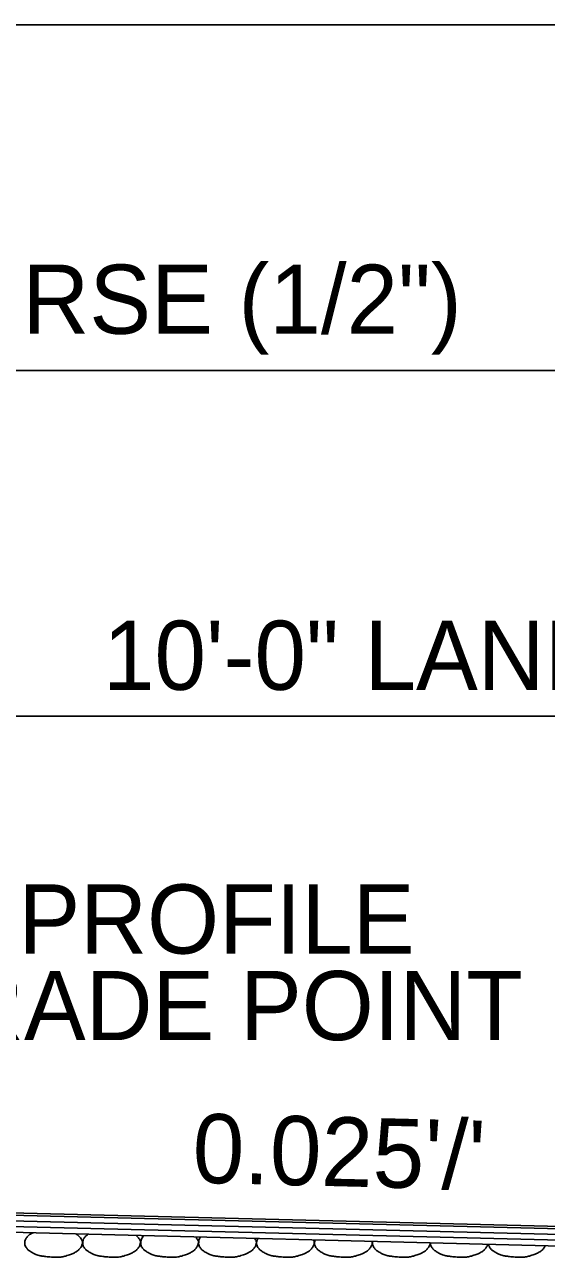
# Model space of a CAD drawing. Extents: x 1671357 to 13005564, y 567358 to 14261451.
# Drawn here: x 12758459.28 to 12758463.8, y 14259927.93 to 14259938.63 of the extents above; entities that cross this region are included whole.
import ezdxf

# ---------------------------------------------------------------- set-up
doc = ezdxf.new("R2010")
doc.units = 0
doc.layers.add('Default', color=7, linetype='Continuous')
doc.layers.add('R_Draft', color=7, linetype='Continuous')

msp = doc.modelspace()

# ---------------------------------------------------------------- linework, layer by layer
at = {"layer": 'Default'}
for p, q in [((12758468.282, 14259938.629), (12758445.28, 14259938.629)), ((12758467.782, 14259935.629), (12758445.78, 14259935.629)), ((12758467.782, 14259932.629), (12758456.781, 14259932.629)), ((12758467.778, 14259928.087), (12758456.78, 14259928.361)), ((12758467.778, 14259928.107), (12758456.781, 14259928.381)), ((12758467.775, 14259927.987), (12758456.778, 14259928.261)), ((12758467.777, 14259928.037), (12758456.779, 14259928.311)), ((12758467.774, 14259927.937), (12758456.776, 14259928.211))]:
    msp.add_line(p, q, dxfattribs=at)
at = {"layer": 'R_Draft'}
for points in [[(12758459.724, 14259928.138), (12758459.744, 14259928.126), (12758459.759, 14259928.111), (12758459.779, 14259928.08), (12758459.783, 14259928.069), (12758459.777, 14259928.041), (12758459.768, 14259928.022), (12758459.743, 14259927.995), (12758459.734, 14259927.988), (12758459.703, 14259927.97), (12758459.683, 14259927.961), (12758459.632, 14259927.945), (12758459.604, 14259927.937), (12758459.56, 14259927.935), (12758459.545, 14259927.935), (12758459.509, 14259927.937), (12758459.487, 14259927.939), (12758459.441, 14259927.944), (12758459.417, 14259927.948), (12758459.373, 14259927.958), (12758459.356, 14259927.969), (12758459.319, 14259927.992), (12758459.303, 14259928.004), (12758459.282, 14259928.037), (12758459.28, 14259928.048), (12758459.282, 14259928.076), (12758459.285, 14259928.092), (12758459.309, 14259928.123), (12758459.321, 14259928.132), (12758459.342, 14259928.142), (12758459.347, 14259928.145), (12758459.352, 14259928.147)], [(12758460.245, 14259928.125), (12758460.256, 14259928.115), (12758460.266, 14259928.104), (12758460.282, 14259928.08), (12758460.285, 14259928.069), (12758460.28, 14259928.041), (12758460.27, 14259928.022), (12758460.246, 14259927.995), (12758460.237, 14259927.988), (12758460.205, 14259927.97), (12758460.185, 14259927.961), (12758460.135, 14259927.945), (12758460.106, 14259927.937), (12758460.063, 14259927.935), (12758460.048, 14259927.935), (12758460.011, 14259927.937), (12758459.989, 14259927.939), (12758459.943, 14259927.944), (12758459.919, 14259927.948), (12758459.876, 14259927.958), (12758459.859, 14259927.969), (12758459.821, 14259927.992), (12758459.805, 14259928.004), (12758459.784, 14259928.037), (12758459.783, 14259928.048), (12758459.784, 14259928.076), (12758459.788, 14259928.092), (12758459.809, 14259928.121), (12758459.819, 14259928.128), (12758459.831, 14259928.135)], [(12758460.761, 14259928.112), (12758460.767, 14259928.105), (12758460.772, 14259928.098), (12758460.784, 14259928.08), (12758460.787, 14259928.069), (12758460.782, 14259928.041), (12758460.772, 14259928.022), (12758460.748, 14259927.995), (12758460.739, 14259927.988), (12758460.707, 14259927.97), (12758460.688, 14259927.961), (12758460.637, 14259927.945), (12758460.609, 14259927.937), (12758460.565, 14259927.935), (12758460.55, 14259927.935), (12758460.514, 14259927.937), (12758460.492, 14259927.939), (12758460.445, 14259927.944), (12758460.421, 14259927.948), (12758460.378, 14259927.958), (12758460.361, 14259927.969), (12758460.324, 14259927.992), (12758460.308, 14259928.004), (12758460.286, 14259928.037), (12758460.285, 14259928.048), (12758460.287, 14259928.076), (12758460.29, 14259928.092), (12758460.306, 14259928.114), (12758460.311, 14259928.119), (12758460.316, 14259928.123)], [(12758461.273, 14259928.099), (12758461.276, 14259928.096), (12758461.278, 14259928.093), (12758461.286, 14259928.08), (12758461.29, 14259928.069), (12758461.285, 14259928.041), (12758461.275, 14259928.022), (12758461.251, 14259927.995), (12758461.241, 14259927.988), (12758461.21, 14259927.97), (12758461.19, 14259927.961), (12758461.14, 14259927.945), (12758461.111, 14259927.937), (12758461.067, 14259927.935), (12758461.053, 14259927.935), (12758461.016, 14259927.937), (12758460.994, 14259927.939), (12758460.948, 14259927.944), (12758460.924, 14259927.948), (12758460.88, 14259927.958), (12758460.864, 14259927.969), (12758460.826, 14259927.992), (12758460.81, 14259928.004), (12758460.789, 14259928.037), (12758460.787, 14259928.048), (12758460.789, 14259928.076), (12758460.792, 14259928.092), (12758460.805, 14259928.109), (12758460.806, 14259928.11), (12758460.807, 14259928.111)], [(12758461.784, 14259928.087), (12758461.789, 14259928.078), (12758461.792, 14259928.068), (12758461.787, 14259928.041), (12758461.777, 14259928.022), (12758461.753, 14259927.995), (12758461.744, 14259927.988), (12758461.712, 14259927.97), (12758461.692, 14259927.961), (12758461.642, 14259927.945), (12758461.614, 14259927.937), (12758461.57, 14259927.935), (12758461.555, 14259927.935), (12758461.518, 14259927.937), (12758461.496, 14259927.939), (12758461.45, 14259927.944), (12758461.426, 14259927.948), (12758461.383, 14259927.958), (12758461.366, 14259927.969), (12758461.329, 14259927.992), (12758461.312, 14259928.004), (12758461.291, 14259928.037), (12758461.29, 14259928.048), (12758461.291, 14259928.073), (12758461.294, 14259928.086), (12758461.301, 14259928.099)], [(12758462.292, 14259928.074), (12758462.293, 14259928.069), (12758462.294, 14259928.064), (12758462.29, 14259928.041), (12758462.28, 14259928.022), (12758462.256, 14259927.995), (12758462.246, 14259927.988), (12758462.215, 14259927.97), (12758462.195, 14259927.961), (12758462.144, 14259927.945), (12758462.116, 14259927.937), (12758462.072, 14259927.935), (12758462.058, 14259927.935), (12758462.021, 14259927.937), (12758461.999, 14259927.939), (12758461.953, 14259927.944), (12758461.929, 14259927.948), (12758461.885, 14259927.958), (12758461.868, 14259927.969), (12758461.831, 14259927.992), (12758461.815, 14259928.004), (12758461.794, 14259928.037), (12758461.792, 14259928.048), (12758461.793, 14259928.069), (12758461.795, 14259928.077), (12758461.798, 14259928.086)], [(12758462.796, 14259928.061), (12758462.795, 14259928.061), (12758462.795, 14259928.06), (12758462.792, 14259928.041), (12758462.782, 14259928.022), (12758462.758, 14259927.995), (12758462.749, 14259927.988), (12758462.717, 14259927.97), (12758462.697, 14259927.961), (12758462.647, 14259927.945), (12758462.619, 14259927.937), (12758462.575, 14259927.935), (12758462.56, 14259927.935), (12758462.523, 14259927.937), (12758462.501, 14259927.939), (12758462.455, 14259927.944), (12758462.431, 14259927.948), (12758462.388, 14259927.958), (12758462.371, 14259927.969), (12758462.333, 14259927.992), (12758462.317, 14259928.004), (12758462.296, 14259928.037), (12758462.295, 14259928.048), (12758462.296, 14259928.064), (12758462.296, 14259928.069), (12758462.297, 14259928.074)], [(12758463.295, 14259928.049), (12758463.29, 14259928.034), (12758463.282, 14259928.019), (12758463.26, 14259927.995), (12758463.251, 14259927.988), (12758463.22, 14259927.97), (12758463.2, 14259927.961), (12758463.149, 14259927.945), (12758463.121, 14259927.937), (12758463.077, 14259927.935), (12758463.062, 14259927.935), (12758463.026, 14259927.937), (12758463.004, 14259927.939), (12758462.957, 14259927.944), (12758462.934, 14259927.948), (12758462.89, 14259927.958), (12758462.873, 14259927.969), (12758462.836, 14259927.992), (12758462.82, 14259928.004), (12758462.798, 14259928.037), (12758462.797, 14259928.048), (12758462.798, 14259928.06), (12758462.798, 14259928.061), (12758462.798, 14259928.061)], [(12758463.793, 14259928.036), (12758463.788, 14259928.026), (12758463.781, 14259928.015), (12758463.763, 14259927.995), (12758463.754, 14259927.988), (12758463.722, 14259927.97), (12758463.702, 14259927.961), (12758463.652, 14259927.945), (12758463.623, 14259927.937), (12758463.579, 14259927.935), (12758463.565, 14259927.935), (12758463.528, 14259927.937), (12758463.506, 14259927.939), (12758463.46, 14259927.944), (12758463.436, 14259927.948), (12758463.393, 14259927.958), (12758463.376, 14259927.969), (12758463.338, 14259927.992), (12758463.322, 14259928.004), (12758463.303, 14259928.033), (12758463.301, 14259928.041), (12758463.3, 14259928.049)]]:
    msp.add_open_spline(points, degree=3, dxfattribs=at)

# ---------------------------------------------------------------- texts
at = {"layer": 'Default'}
for s, height, p in [('PROFILE', 0.6001, (12758459.226, 14259930.57)), ('GRADE POINT', 0.60006, (12758458.07, 14259929.819))]:
    msp.add_text(s, height=height, dxfattribs=at).set_placement(p)
at = {"layer": 'R_Draft'}
for s, p in [('20\'-0" ACHM SURFACE COURSE (1/2")', (12758448.568, 14259935.947)), ('10\'-0" LANE', (12758459.959, 14259932.858))]:
    msp.add_text(s, height=0.60006, dxfattribs=at).set_placement(p)
msp.add_text("0.025'/'", height=0.6001, rotation=358.57, dxfattribs=at).set_placement((12758460.73, 14259928.583))

doc.saveas('drawing.dxf')
